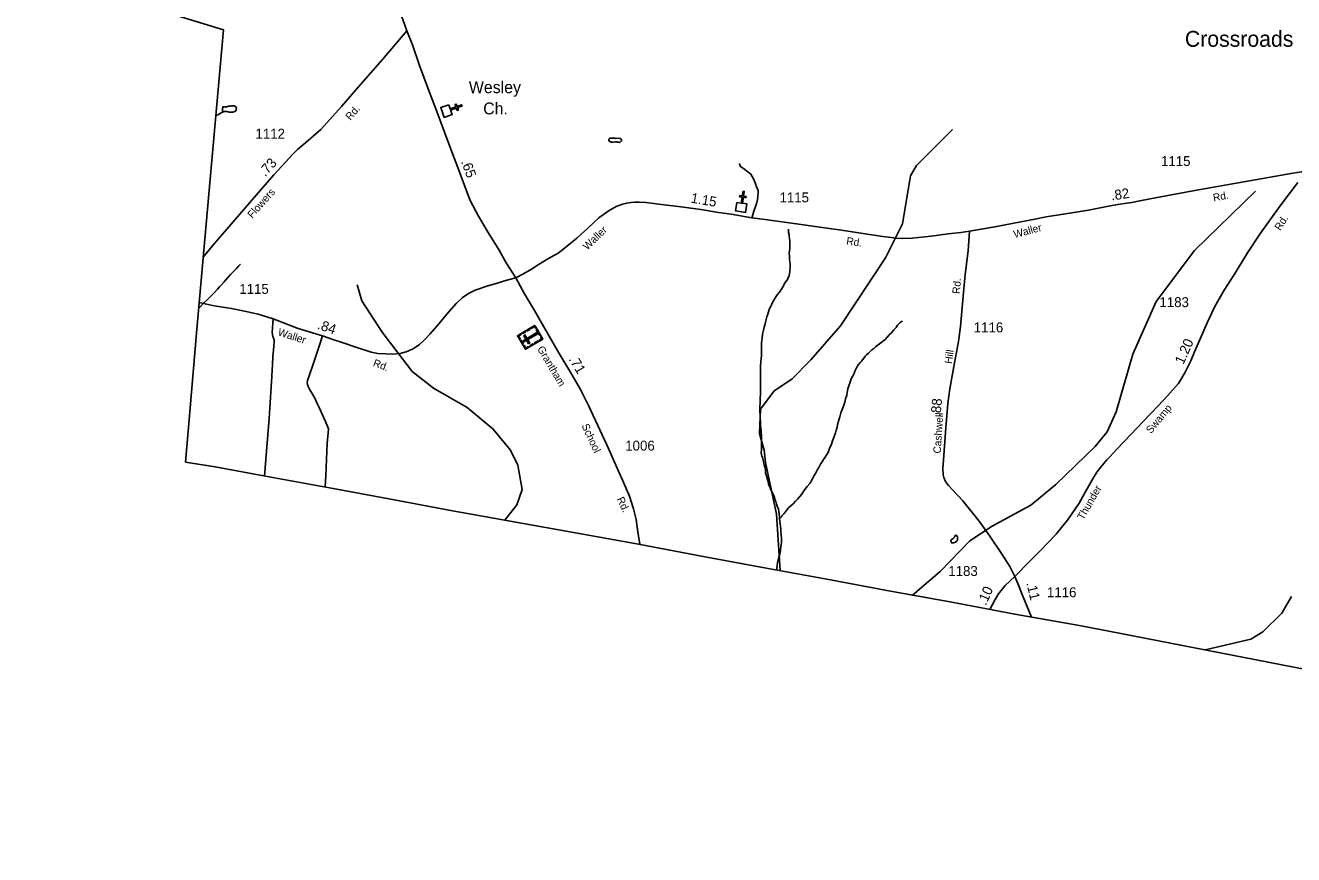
# Model space of a CAD drawing. Extents: x 2206922 to 2357709, y 510027 to 673830.
# Drawn here: x 2247869 to 2263859, y 519949 to 530406 of the extents above; entities that cross this region are included whole.
import ezdxf

# ---------------------------------------------------------------- set-up
doc = ezdxf.new("R2010")
doc.units = 0
for name, color, linetype in [('Exist Boundary Political CountyLine', 7, 'Continuous'), ('Exist Civil Demographics Community Label', 7, 'Continuous'), ('Exist Cultural Cemetery CELL', 7, 'Continuous'), ('Exist Cultural Church CELL', 7, 'Continuous'), ('Exist Cultural Church Label', 7, 'Continuous'), ('Exist Hydrographic Misc Water Feature', 7, 'Continuous'), ('Exist Road Non-System Type 51', 7, 'Continuous'), ('Exist Road Secondary Mileage Hundredths English Label', 7, 'Continuous'), ('Exist Road Secondary Type 51 Attributed', 7, 'Continuous'), ('Exist Road Secondary Type 51 Label', 7, 'Continuous'), ('Exist Road Secondary Type 51 Number Label', 7, 'Continuous')]:
    doc.layers.add(name, color=color, linetype=linetype)

msp = doc.modelspace()

# ---------------------------------------------------------------- linework, layer by layer
at = {"layer": 'Exist Boundary Political CountyLine'}
for points in [[(2249888, 524899), (2249941, 525531), (2250030, 526573), (2250197, 528467), (2250367, 530348), (2247109, 531347), (2245696, 531771), (2244251, 532217), (2233875, 535351), (2230309, 536444), (2228714, 536943), (2228203, 537100)], [(2249888, 524899), (2250260, 524840), (2251011, 524700), (2251750, 524566), (2252497, 524428), (2253255, 524284), (2254006, 524151), (2254851, 523997), (2255600, 523866), (2256415, 523708), (2257189, 523567), (2257972, 523421), (2258775, 523272), (2259550, 523132), (2260343, 522981), (2261133, 522841), (2261528, 522766), (2266497, 521802), (2273415, 520397), (2275670, 519949), (2280456, 523086)]]:
    msp.add_lwpolyline(points, dxfattribs=at)
at = {"layer": 'Exist Cultural Cemetery CELL'}
for points in [[(2254174, 526322), (2254073, 526493), (2254292, 526622), (2254393, 526451)], [(2254236, 526576), (2254199, 526554), (2254193, 526564), (2254230, 526586)], [(2254309, 526594), (2254299, 526588), (2254288, 526607), (2254253, 526586), (2254248, 526596), (2254292, 526622)], [(2254354, 526495), (2254311, 526568), (2254321, 526573), (2254364, 526500)], [(2254110, 526515), (2254116, 526505), (2254088, 526489), (2254109, 526454), (2254099, 526448), (2254073, 526493)], [(2254136, 526385), (2254110, 526430), (2254120, 526436), (2254146, 526391)], [(2254179, 526542), (2254142, 526520), (2254136, 526530), (2254173, 526552)], [(2254144, 526430), (2254153, 526414), (2254328, 526517), (2254319, 526533)], [(2254212, 526391), (2254228, 526401), (2254168, 526502), (2254152, 526493)], [(2254333, 526415), (2254296, 526393), (2254290, 526403), (2254327, 526425)], [(2254377, 526479), (2254367, 526473), (2254378, 526455), (2254343, 526434), (2254349, 526424), (2254393, 526451)], [(2254211, 526344), (2254206, 526353), (2254178, 526337), (2254157, 526372), (2254148, 526366), (2254174, 526322)], [(2254275, 526381), (2254238, 526359), (2254232, 526369), (2254269, 526391)]]:
    msp.add_lwpolyline(points, close=True, dxfattribs=at)
at = {"layer": 'Exist Cultural Church CELL'}
for points in [[(2253206, 529405), (2253225, 529352), (2253297, 529378), (2253286, 529408), (2253301, 529414), (2253312, 529384), (2253368, 529405), (2253374, 529389), (2253317, 529369), (2253328, 529339), (2253313, 529333), (2253302, 529363), (2253231, 529337), (2253251, 529283), (2253151, 529246), (2253106, 529369)], [(2256838, 528174), (2256894, 528165), (2256906, 528240), (2256874, 528245), (2256877, 528261), (2256908, 528256), (2256917, 528315), (2256933, 528313), (2256924, 528254), (2256956, 528249), (2256953, 528233), (2256922, 528238), (2256910, 528163), (2256967, 528154), (2256950, 528048), (2256821, 528069)]]:
    msp.add_lwpolyline(points, close=True, dxfattribs=at)
at = {"layer": 'Exist Hydrographic Misc Water Feature'}
for points in [[(2250374, 529320), (2250338, 529302), (2250318, 529290), (2250294, 529278), (2250270, 529270)], [(2250374, 529320), (2250382, 529320), (2250396, 529321), (2250408, 529319), (2250426, 529315), (2250440, 529313), (2250456, 529313), (2250472, 529313), (2250478, 529313), (2250486, 529313), (2250496, 529315), (2250504, 529318), (2250512, 529322), (2250516, 529324), (2250522, 529330), (2250525, 529334), (2250525, 529338), (2250525, 529346), (2250525, 529352), (2250525, 529356), (2250529, 529366), (2250529, 529370), (2250527, 529376), (2250525, 529380), (2250519, 529384), (2250515, 529386), (2250509, 529389), (2250503, 529391), (2250491, 529393), (2250481, 529393), (2250473, 529393), (2250459, 529389), (2250443, 529387), (2250431, 529385), (2250419, 529381), (2250413, 529379), (2250405, 529379), (2250397, 529377), (2250389, 529377), (2250381, 529376), (2250369, 529378), (2250361, 529380), (2250357, 529380), (2250357, 529370), (2250355, 529358), (2250355, 529352), (2250353, 529346), (2250354, 529340), (2250354, 529332), (2250356, 529326), (2250358, 529322), (2250366, 529320), (2250374, 529320)], [(2255222, 528962), (2255224, 528958), (2255226, 528952), (2255228, 528948), (2255234, 528942), (2255240, 528940), (2255248, 528938), (2255256, 528934), (2255262, 528934), (2255272, 528934), (2255284, 528935), (2255304, 528937), (2255326, 528937), (2255336, 528935), (2255344, 528935), (2255354, 528933), (2255360, 528931), (2255364, 528931), (2255374, 528939), (2255380, 528947), (2255384, 528955), (2255386, 528963), (2255384, 528967), (2255380, 528971), (2255370, 528979), (2255366, 528981), (2255362, 528983), (2255342, 528981), (2255318, 528983), (2255308, 528981), (2255296, 528983), (2255286, 528985), (2255272, 528984), (2255260, 528984), (2255254, 528984), (2255246, 528986), (2255240, 528982), (2255236, 528982), (2255232, 528978), (2255228, 528974), (2255224, 528966), (2255222, 528962)], [(2257386, 523530), (2257340, 524244), (2257202, 524893), (2257184, 525051), (2257124, 525259), (2257138, 525567), (2257311, 525796), (2257534, 525946), (2257774, 526190), (2258145, 526619), (2258713, 527473), (2258926, 527905), (2259029, 528507), (2259103, 528640), (2259558, 529093)], [(2261506, 525282), (2261620, 525532), (2261830, 526259), (2262124, 526926), (2262609, 527565), (2263377, 528314)], [(2257490, 527835), (2257490, 527815), (2257492, 527795), (2257497, 527767), (2257499, 527743), (2257503, 527717), (2257507, 527691), (2257509, 527655), (2257508, 527619), (2257508, 527595), (2257504, 527561), (2257498, 527533), (2257501, 527493), (2257501, 527473), (2257503, 527459), (2257509, 527425), (2257510, 527401), (2257510, 527383), (2257510, 527359), (2257510, 527343), (2257508, 527329), (2257508, 527315), (2257506, 527297), (2257503, 527275), (2257497, 527253), (2257487, 527221), (2257473, 527195), (2257446, 527161), (2257426, 527123), (2257402, 527081), (2257375, 527041), (2257349, 527006), (2257323, 526972), (2257313, 526952), (2257294, 526918), (2257282, 526892), (2257264, 526856), (2257252, 526834), (2257237, 526793), (2257229, 526763), (2257219, 526731), (2257207, 526697), (2257200, 526663), (2257190, 526627), (2257184, 526599), (2257175, 526561), (2257163, 526511), (2257157, 526457), (2257150, 526407), (2257148, 526359), (2257149, 526299), (2257149, 526245), (2257145, 526207), (2257142, 526163), (2257136, 526111), (2257139, 526055), (2257137, 526005), (2257138, 525953), (2257136, 525891), (2257136, 525839), (2257137, 525803), (2257137, 525789)], [(2250581, 527393), (2250557, 527369), (2250532, 527339), (2250498, 527308), (2250456, 527266), (2250425, 527230), (2250395, 527196), (2250375, 527172), (2250343, 527133), (2250316, 527109), (2250290, 527079), (2250252, 527039), (2250223, 527010), (2250185, 526970), (2250155, 526940), (2250119, 526908), (2250072, 526855), (2250053, 526834)], [(2253912, 524167), (2254066, 524359), (2254131, 524552), (2254078, 524861), (2253985, 525050), (2253767, 525316), (2253439, 525589), (2253013, 525833), (2252745, 526042), (2252366, 526538), (2252113, 526934), (2252053, 527135)], [(2258927, 526677), (2258913, 526671), (2258895, 526657), (2258881, 526643), (2258865, 526625), (2258846, 526597), (2258818, 526568), (2258788, 526530), (2258760, 526502), (2258739, 526478), (2258707, 526446), (2258677, 526419), (2258653, 526401), (2258621, 526377), (2258587, 526353), (2258560, 526329), (2258542, 526314), (2258518, 526292), (2258500, 526274), (2258474, 526250), (2258459, 526234), (2258439, 526208), (2258411, 526173), (2258393, 526153), (2258374, 526129), (2258350, 526095), (2258338, 526069), (2258328, 526047), (2258317, 526017), (2258305, 525989), (2258287, 525964), (2258275, 525936), (2258268, 525906), (2258252, 525862), (2258240, 525822), (2258232, 525778), (2258225, 525744), (2258211, 525696), (2258201, 525654), (2258184, 525606), (2258166, 525560), (2258151, 525518), (2258137, 525470), (2258129, 525443), (2258122, 525415), (2258110, 525375), (2258102, 525337), (2258092, 525301), (2258083, 525269), (2258061, 525209), (2258045, 525165), (2258032, 525125), (2258006, 525071), (2257989, 525021), (2257973, 524994), (2257953, 524960), (2257933, 524930), (2257916, 524904), (2257900, 524880), (2257884, 524854), (2257871, 524830), (2257851, 524796), (2257833, 524763), (2257811, 524723), (2257790, 524681), (2257758, 524631), (2257725, 524591), (2257685, 524536), (2257657, 524494), (2257633, 524464), (2257604, 524432), (2257578, 524408), (2257548, 524373), (2257521, 524347), (2257495, 524327), (2257473, 524303), (2257451, 524273), (2257431, 524248), (2257411, 524226), (2257400, 524208), (2257378, 524182)], [(2257137, 525789), (2257139, 525753), (2257135, 525711), (2257132, 525671), (2257132, 525639), (2257130, 525605), (2257129, 525565), (2257131, 525525), (2257133, 525501), (2257133, 525479), (2257134, 525447), (2257136, 525423), (2257136, 525389), (2257138, 525359), (2257143, 525324), (2257145, 525300), (2257147, 525274), (2257148, 525248), (2257149, 525220), (2257150, 525188), (2257152, 525160), (2257152, 525136), (2257150, 525110), (2257149, 525090), (2257151, 525062), (2257149, 525044), (2257147, 525028), (2257147, 525010), (2257150, 524994), (2257156, 524972), (2257162, 524962), (2257168, 524940), (2257176, 524906), (2257180, 524880), (2257184, 524866), (2257193, 524834), (2257199, 524802), (2257201, 524760), (2257207, 524738), (2257216, 524708), (2257224, 524679), (2257232, 524655), (2257239, 524625), (2257247, 524601), (2257259, 524573), (2257269, 524549), (2257283, 524519), (2257297, 524495), (2257304, 524477), (2257314, 524453), (2257318, 524433), (2257324, 524417), (2257332, 524400), (2257340, 524370), (2257349, 524342), (2257363, 524306), (2257369, 524282), (2257373, 524244), (2257378, 524214), (2257378, 524182)], [(2259055, 523221), (2259403, 523521), (2259775, 523907), (2260057, 524091), (2260546, 524354), (2260860, 524616), (2261356, 525095), (2261506, 525282)], [(2257378, 524182), (2257382, 524148), (2257385, 524120), (2257391, 524088), (2257393, 524060), (2257395, 524024), (2257397, 523992), (2257397, 523976), (2257402, 523944), (2257402, 523906), (2257402, 523886), (2257398, 523860), (2257393, 523832), (2257391, 523800), (2257389, 523782), (2257384, 523756), (2257376, 523722), (2257368, 523700), (2257358, 523668), (2257351, 523634), (2257347, 523592), (2257345, 523570), (2257343, 523542), (2257344, 523538)], [(2259594, 523978), (2259593, 523974), (2259586, 523962), (2259580, 523954), (2259577, 523946), (2259567, 523936), (2259563, 523932), (2259555, 523928), (2259549, 523926), (2259547, 523922), (2259541, 523916), (2259539, 523912), (2259539, 523908), (2259541, 523896), (2259543, 523890), (2259547, 523884), (2259549, 523880), (2259555, 523880), (2259559, 523880), (2259569, 523882), (2259583, 523884), (2259595, 523888), (2259601, 523892), (2259607, 523896), (2259611, 523900), (2259615, 523904), (2259617, 523910), (2259619, 523918), (2259623, 523928), (2259623, 523934), (2259623, 523942), (2259623, 523948), (2259620, 523956), (2259620, 523960), (2259612, 523966), (2259609, 523972), (2259606, 523976), (2259601, 523978), (2259594, 523978)], [(2262744, 522530), (2263321, 522664), (2263470, 522760), (2263710, 522994), (2263833, 523205)]]:
    msp.add_lwpolyline(points, dxfattribs=at)
at = {"layer": 'Exist Road Non-System Type 51'}
for points in [[(2257027, 527979), (2257059, 528075), (2257086, 528155), (2257100, 528212), (2257110, 528296), (2257106, 528329), (2257092, 528358), (2257072, 528421), (2257051, 528472), (2257017, 528531), (2256979, 528561), (2256925, 528599), (2256889, 528624), (2256878, 528642), (2256872, 528665)], [(2250995, 526704), (2250987, 526652), (2250983, 526590), (2250981, 526534), (2250983, 526507), (2250990, 526480), (2250998, 526461), (2251004, 526446), (2251004, 526421), (2251001, 526360), (2250990, 526227), (2250984, 526128), (2250971, 525910), (2250950, 525585), (2250944, 525447), (2250924, 525242), (2250908, 525036), (2250885, 524723)], [(2251616, 526491), (2251575, 526360), (2251505, 526157), (2251445, 525985), (2251427, 525926), (2251422, 525899), (2251424, 525878), (2251434, 525854), (2251457, 525812), (2251491, 525756), (2251520, 525705), (2251544, 525648), (2251571, 525586), (2251606, 525513), (2251655, 525410), (2251684, 525341), (2251691, 525313), (2251676, 525135), (2251658, 524730), (2251647, 524585)]]:
    msp.add_lwpolyline(points, dxfattribs=at)
at = {"layer": 'Exist Road Secondary Type 51 Attributed'}
for points in [[(2252679, 530336), (2252650, 530420), (2252594, 530574), (2252499, 530834), (2252403, 531076), (2252304, 531349), (2252250, 531466), (2252217, 531520), (2252098, 531697), (2251986, 531844)], [(2250111, 527485), (2250226, 527620), (2250355, 527772), (2250544, 527992), (2250779, 528263), (2251003, 528520), (2251153, 528687), (2251232, 528774), (2251301, 528841), (2251435, 528955), (2251595, 529093), (2251854, 529382), (2252071, 529630), (2252370, 529976), (2252679, 530336)], [(2254051, 527222), (2253930, 527410), (2253841, 527572), (2253705, 527793), (2253582, 527999), (2253477, 528197), (2253406, 528385), (2253332, 528582), (2253244, 528812), (2253152, 529060), (2253056, 529319), (2252947, 529605), (2252839, 529901), (2252750, 530159), (2252679, 530336)], [(2264010, 528564), (2263958, 528561), (2263847, 528541), (2262614, 528322), (2262139, 528236), (2261920, 528193), (2261817, 528173), (2261727, 528158), (2261617, 528142), (2261482, 528116), (2261274, 528077), (2260983, 528030), (2260740, 527990), (2260618, 527967), (2260309, 527907), (2260093, 527864), (2259773, 527809)], [(2260343, 523458), (2260523, 523640), (2260666, 523783), (2260764, 523885), (2260863, 523991), (2260951, 524096), (2261008, 524165), (2261153, 524381), (2261222, 524504), (2261279, 524606), (2261332, 524696), (2261379, 524770), (2261425, 524831), (2261463, 524879), (2261505, 524929), (2261541, 524965), (2261634, 525065), (2261805, 525245), (2261962, 525412), (2262150, 525607), (2262266, 525730), (2262367, 525845), (2262406, 525892), (2262445, 525952), (2262491, 526033), (2262562, 526177), (2262611, 526288), (2262686, 526463), (2262767, 526654), (2262857, 526844), (2262905, 526930), (2262983, 527068), (2263112, 527270), (2263278, 527537), (2263431, 527773), (2263559, 527951), (2263703, 528145), (2263911, 528425)], [(2259773, 527809), (2259663, 527795), (2259503, 527777), (2259287, 527749), (2259050, 527721), (2258930, 527718), (2258850, 527723), (2258680, 527745), (2258403, 527786), (2258158, 527824), (2257884, 527862), (2257621, 527900), (2257407, 527930), (2257196, 527960), (2257027, 527979), (2256767, 528024), (2256606, 528048), (2256385, 528086), (2256102, 528120), (2255922, 528143), (2255691, 528173), (2255606, 528177), (2255555, 528176), (2255506, 528173), (2255451, 528164), (2255396, 528150), (2255318, 528120), (2255230, 528072), (2255098, 527977), (2254966, 527852), (2254823, 527724), (2254662, 527591), (2254585, 527533), (2254458, 527461), (2254347, 527393), (2254249, 527332), (2254139, 527267), (2254051, 527222)], [(2260343, 523458), (2260280, 523584), (2260177, 523747), (2260028, 523966), (2259896, 524154), (2259689, 524410), (2259508, 524603), (2259468, 524656), (2259447, 524703), (2259440, 524739), (2259438, 524824), (2259443, 524927), (2259473, 525329), (2259501, 525636), (2259525, 525822), (2259584, 526150), (2259632, 526419), (2259657, 526610), (2259689, 526943), (2259719, 527265), (2259754, 527564), (2259773, 527809)], [(2254051, 527222), (2253940, 527191), (2253792, 527147), (2253698, 527121), (2253538, 527068), (2253455, 527025), (2253374, 526971), (2253299, 526898), (2253178, 526760), (2253087, 526647), (2252974, 526518), (2252897, 526438), (2252839, 526382), (2252759, 526325), (2252669, 526288), (2252594, 526270), (2252503, 526261), (2252412, 526262), (2252314, 526268), (2252227, 526286), (2252021, 526354), (2251876, 526402), (2251745, 526446), (2251616, 526491), (2251487, 526528), (2251308, 526584), (2250995, 526704), (2250803, 526766), (2250630, 526804), (2250467, 526834), (2250248, 526871), (2250060, 526910)], [(2255616, 523862), (2255592, 524020), (2255568, 524175), (2255536, 524308), (2255487, 524469), (2255401, 524664), (2255315, 524861), (2255198, 525117), (2255084, 525368), (2254971, 525603), (2254866, 525815), (2254733, 526044), (2254598, 526270), (2254458, 526515), (2254288, 526811), (2254163, 527022), (2254051, 527222)], [(2260030, 523040), (2260094, 523167), (2260139, 523239), (2260222, 523341), (2260343, 523458)], [(2260553, 522944), (2260445, 523210), (2260380, 523367), (2260343, 523458)]]:
    msp.add_lwpolyline(points, dxfattribs=at)

# ---------------------------------------------------------------- texts
at = {"layer": 'Exist Civil Demographics Community Label'}
msp.add_text('Crossroads', height=200, dxfattribs=at).set_placement((2262488, 530136))
at = {"layer": 'Exist Cultural Church Label'}
for s, p in [('Wesley', (2253460, 529551)), ('Ch.', (2253641, 529283))]:
    msp.add_text(s, height=150, dxfattribs=at).set_placement(p)
at = {"layer": 'Exist Road Secondary Mileage Hundredths English Label'}
for s, rotation, p in [('.73', 48, (2250893, 528491)), ('.65', 290.4978, (2253360, 528688)), ('.82', 8.5738, (2261565, 528197)), ('1.15', 350.2644, (2256252, 528172)), ('.84', 340.7596, (2251541, 526583)), ('1.20', 65.9777, (2262469, 526122)), ('.71', 300.9498, (2254715, 526197)), ('.88', 84.8085, (2259406, 525466)), ('.11', 283.8527, (2260487, 523373)), ('.10', 65.9777, (2259979, 523084))]:
    msp.add_text(s, height=125, rotation=rotation, dxfattribs=at).set_placement(p)
at = {"layer": 'Exist Road Secondary Type 51 Label'}
for s, rotation, p in [('Rd.', 48.4575, (2251965, 529201)), ('Flowers', 48.5421, (2250730, 527966)), ('Rd.', 10.7262, (2262852, 528185)), ('Rd.', 57.9434, (2263691, 527810)), ('Waller', 43.9891, (2254953, 527566)), ('Waller', 14.9923, (2260342, 527723)), ('Rd.', 351.6452, (2258215, 527644)), ('Rd.', 84.9519, (2259649, 527017)), ('Waller', 342.245, (2251045, 526499)), ('Grantham', 300.5101, (2254318, 526329)), ('Hill', 81.8148, (2259550, 526134)), ('Rd.', 339.6433, (2252245, 526112)), ('Swamp', 50.5008, (2262061, 525251)), ('Cashwell', 86.2923, (2259409, 525005)), ('School', 294.5574, (2254880, 525358)), ('Thunder', 60.194, (2261207, 524161)), ('Rd.', 294.7762, (2255323, 524434))]:
    msp.add_text(s, height=95, rotation=rotation, dxfattribs=at).set_placement(p)
at = {"layer": 'Exist Road Secondary Type 51 Number Label'}
for s, p in [('1112', (2250770, 528978)), ('1115', (2262187, 528632)), ('1115', (2257377, 528174)), ('1115', (2250566, 527020)), ('1183', (2262167, 526853)), ('1116', (2259826, 526535)), ('1006', (2255432, 525044)), ('1183', (2259505, 523463)), ('1116', (2260749, 523195))]:
    msp.add_text(s, height=125, dxfattribs=at).set_placement(p)

doc.saveas('drawing.dxf')
